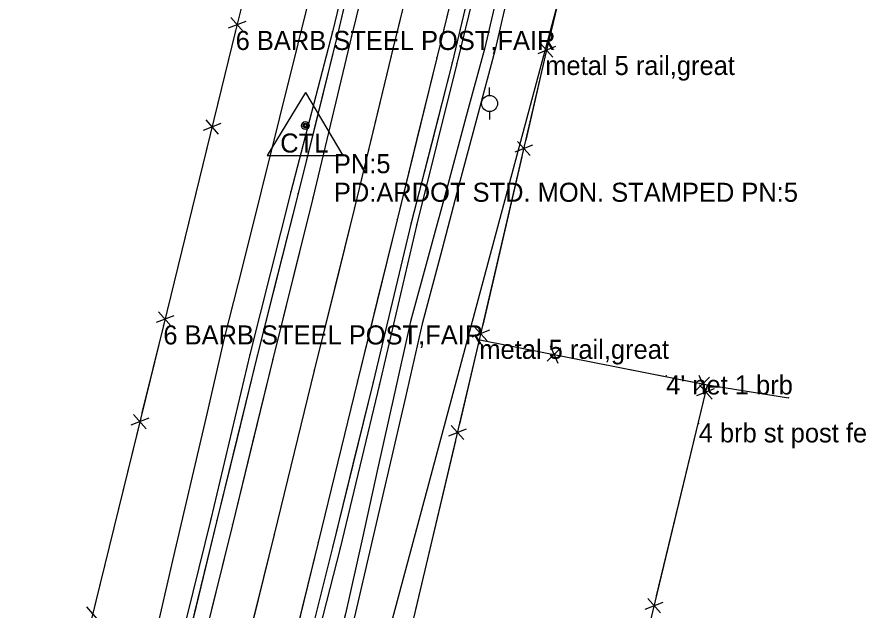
# Model space of a CAD drawing. Extents: x -99999 to 591807, y -99999 to 347168.
# Drawn here: x 591130.7 to 591353.6, y 322625 to 322780.6 of the extents above; entities that cross this region are included whole.
import ezdxf

# ---------------------------------------------------------------- set-up
doc = ezdxf.new("R2010")
doc.units = 0
for name, color, linetype in [('S_BREAKLINE', 7, 'Continuous'), ('S_DITCHLINE', 7, 'Continuous'), ('S_EDGE_PAVEMENT', 7, 'Continuous'), ('S_FENCE', 7, 'Continuous'), ('S_FENCE_ANNOT', 7, 'Continuous'), ('S_GRD_PT_SYM', 7, 'Continuous'), ('S_MSC_PT_SYM', 7, 'Continuous'), ('S_PAVEMENT_CROWN', 7, 'Continuous'), ('S_PRIMARY_CTL', 7, 'Continuous'), ('S_PRIMARY_CTL_ANNOT', 7, 'Continuous'), ('S_RDW_PT_SYM', 7, 'Continuous'), ('S_SHOULDER', 7, 'Continuous'), ('S_SURVEY_TEXT_ANNOT', 7, 'Continuous'), ('S_TELEPHONE_UTILITIES', 7, 'Continuous'), ('S_WATER_UTILITIES', 7, 'Continuous')]:
    doc.layers.add(name, color=color, linetype=linetype)

msp = doc.modelspace()

# ---------------------------------------------------------------- linework, layer by layer
at = {"layer": 'S_BREAKLINE'}
for points in [[(591308.54, 323021.11), (591289.45, 322945.73), (591279.27, 322904.08), (591268.09, 322857.48), (591257.54, 322814.95), (591246.21, 322768.37), (591235.71, 322726.21), (591225.87, 322684.24), (591215.52, 322641.22), (591203.74, 322595.1), (591194.01, 322554.23), (591183.42, 322508.74), (591180.76, 322493.52)], [(591253.69, 322952.84), (591245.56, 322912.25), (591235.11, 322867.42), (591224.1, 322820.63), (591213.51, 322776.72), (591202.58, 322734.7), (591191.88, 322692.03), (591181.6, 322648.84), (591170.45, 322603.81), (591165.94, 322588.67)]]:
    msp.add_lwpolyline(points, dxfattribs=at)
at = {"layer": 'S_DITCHLINE'}
for points in [[(591208.81, 322791.33), (591204.44, 322773.52), (591199.62, 322754.21), (591194.79, 322734.9), (591189.96, 322715.59), (591185.13, 322696.28), (591180.61, 322676.84), (591176.08, 322657.4), (591171.56, 322637.96), (591167.04, 322618.51), (591163.47, 322604.01), (591159.9, 322589.51), (591154.02, 322566.05), (591151.31, 322553.48), (591148.6, 322540.91), (591145.9, 322528.33), (591143.19, 322515.76), (591136.94, 322493.75), (591130.7, 322471.75)], [(591257.85, 322791.05), (591253.56, 322772.51), (591248.67, 322754.55), (591243.78, 322736.58), (591238.89, 322718.62), (591234, 322700.66), (591229.74, 322681.49), (591225.48, 322662.33), (591221.22, 322643.17), (591216.96, 322624.01), (591212.65, 322607.57), (591208.35, 322591.12), (591204.04, 322574.68), (591199.74, 322558.23), (591195.71, 322542.01), (591191.69, 322525.79), (591187.66, 322509.57), (591183.63, 322493.35), (591183.77, 322490.85)], [(591260.54, 322790.68), (591256.22, 322772.1), (591251.44, 322754.09), (591246.66, 322736.08), (591241.89, 322718.07), (591237.11, 322700.06), (591232.67, 322680.84), (591228.22, 322661.62), (591223.77, 322642.4), (591219.33, 322623.19), (591215.12, 322606.84), (591210.91, 322590.5), (591206.71, 322574.15), (591202.5, 322557.81), (591198.25, 322541.54), (591193.99, 322525.26), (591189.74, 322508.99), (591185.48, 322492.72), (591183.77, 322490.8)]]:
    msp.add_lwpolyline(points, dxfattribs=at)
at = {"layer": 'S_EDGE_PAVEMENT'}
for points in [[(591279.24, 323028.07), (591269.15, 322985.48), (591261.35, 322953.22), (591251.25, 322911.03), (591229.39, 322819.8), (591218.57, 322775.56), (591208.4, 322733.1), (591197.86, 322690.77), (591187.25, 322647.37), (591176.3, 322602.79), (591166.02, 322560.9), (591155.01, 322516.17), (591143.09, 322467.79)], [(591301.88, 323023.42), (591291.33, 322979.92), (591283.58, 322947.67), (591273.69, 322905.57), (591262.41, 322858.94), (591252.13, 322815.93), (591240.95, 322769.89), (591230.49, 322727.41), (591220.12, 322685.06), (591209.82, 322642.7), (591198.45, 322596.82), (591188.29, 322555.41), (591177.24, 322510.33), (591165.63, 322463.26)], [(591223.98, 322797.68), (591218.57, 322775.56), (591213.49, 322754.33), (591208.4, 322733.1), (591203.13, 322711.94), (591197.86, 322690.77), (591192.55, 322669.07), (591187.25, 322647.37), (591181.77, 322625.08), (591176.3, 322602.79), (591171.16, 322581.84), (591166.02, 322560.9), (591160.51, 322538.54), (591155.01, 322516.17), (591149.05, 322491.98), (591143.09, 322467.79)], [(591246.54, 322792.91), (591240.95, 322769.89), (591235.72, 322748.65), (591230.49, 322727.41), (591225.3, 322706.23), (591220.12, 322685.06), (591214.97, 322663.88), (591209.82, 322642.7), (591204.14, 322619.76), (591198.45, 322596.82), (591193.37, 322576.12), (591188.29, 322555.41), (591182.77, 322532.87), (591177.24, 322510.33), (591171.44, 322486.8), (591165.63, 322463.26)]]:
    msp.add_lwpolyline(points, dxfattribs=at)
at = {"layer": 'S_FENCE'}
for p, q in [((591206.41, 322852.39), (591188.11, 322776.95)), ((591286.33, 322842.41), (591269.4, 322770.38)), ((591190.82, 322779.46), (591186.17, 322777.64)), ((591186.84, 322780.43), (591190.15, 322776.67)), ((591188.11, 322776.95), (591169.14, 322699.67)), ((591272.08, 322772.84), (591267.44, 322770.98)), ((591268.09, 322773.77), (591271.42, 322770.04)), ((591269.4, 322770.38), (591252.09, 322695.89)), ((591184.25, 322752.64), (591179.59, 322750.83)), ((591180.27, 322753.62), (591183.56, 322749.85)), ((591262.08, 322747.94), (591265.42, 322744.22)), ((591266.07, 322747.01), (591261.43, 322745.14)), ((591167.89, 322703.2), (591171.19, 322699.43)), ((591171.87, 322702.22), (591167.21, 322700.41)), ((591169.14, 322699.67), (591150.18, 322622.3)), ((591250.78, 322699.34), (591254.12, 322695.62)), ((591254.77, 322698.41), (591250.13, 322696.55)), ((591252.09, 322695.89), (591234.44, 322621.31)), ((591252.2, 322695.9), (591311.99, 322684.06)), ((591270.7, 322694.33), (591272.72, 322689.75)), ((591269.9, 322690.31), (591273.51, 322693.77)), ((591308.91, 322682.59), (591312.52, 322686.05)), ((591309.71, 322686.6), (591311.72, 322682.03)), ((591291.22, 322598.08), (591311.99, 322684.05)), ((591309.22, 322681.31), (591313.87, 322683.13)), ((591313.2, 322680.34), (591309.89, 322684.09)), ((591311.99, 322684.06), (591333.25, 322680.68)), ((591165.28, 322675.34), (591160.62, 322673.52)), ((591161.3, 322676.31), (591164.6, 322672.55)), ((591248.65, 322672.48), (591244, 322670.64)), ((591244.66, 322673.43), (591247.99, 322669.69)), ((591299.65, 322624.25), (591296.34, 322628)), ((591148.94, 322625.83), (591152.23, 322622.07)), ((591295.67, 322625.21), (591300.32, 322627.04))]:
    msp.add_line(p, q, dxfattribs=at)
for points in [[(591280.3, 322816.77), (591270.26, 322774.05)], [(591188.11, 322776.95), (591182.48, 322754.03)], [(591269.4, 322770.38), (591264.26, 322748.29)], [(591181.35, 322749.44), (591170.1, 322703.61)], [(591263.24, 322743.87), (591252.97, 322699.69)], [(591169.14, 322699.67), (591163.51, 322676.72)], [(591252.09, 322695.89), (591246.85, 322673.77)], [(591252.2, 322695.9), (591269.94, 322692.39)], [(591273.48, 322691.69), (591308.94, 322684.67)], [(591311.99, 322684.06), (591333.25, 322680.68)], [(591298.61, 322628.67), (591310.93, 322679.67)], [(591162.39, 322672.14), (591151.15, 322626.24)], [(591245.8, 322669.35), (591235.33, 322625.1)]]:
    msp.add_lwpolyline(points, dxfattribs=at)
at = {"layer": 'S_GRD_PT_SYM'}
for points in [[(591213.51, 322776.72), (591213.56, 322776.71), (591213.51, 322776.72), (591213.52, 322776.77), (591213.51, 322776.72), (591213.46, 322776.74), (591213.51, 322776.72), (591213.5, 322776.67)], [(591246.21, 322768.37), (591246.26, 322768.36), (591246.21, 322768.37), (591246.22, 322768.42), (591246.21, 322768.37), (591246.16, 322768.39), (591246.21, 322768.37), (591246.2, 322768.33)], [(591202.58, 322734.7), (591202.63, 322734.69), (591202.58, 322734.7), (591202.59, 322734.75), (591202.58, 322734.7), (591202.53, 322734.72), (591202.58, 322734.7), (591202.57, 322734.66)], [(591235.71, 322726.21), (591235.76, 322726.2), (591235.71, 322726.21), (591235.72, 322726.26), (591235.71, 322726.21), (591235.66, 322726.22), (591235.71, 322726.21), (591235.7, 322726.16)], [(591191.88, 322692.03), (591191.93, 322692.02), (591191.88, 322692.03), (591191.89, 322692.08), (591191.88, 322692.03), (591191.83, 322692.04), (591191.88, 322692.03), (591191.87, 322691.98)], [(591225.87, 322684.24), (591225.91, 322684.23), (591225.87, 322684.24), (591225.88, 322684.29), (591225.87, 322684.24), (591225.82, 322684.25), (591225.87, 322684.24), (591225.85, 322684.19)], [(591181.6, 322648.84), (591181.65, 322648.83), (591181.6, 322648.84), (591181.62, 322648.89), (591181.6, 322648.84), (591181.55, 322648.85), (591181.6, 322648.84), (591181.59, 322648.79)], [(591215.52, 322641.22), (591215.57, 322641.21), (591215.52, 322641.22), (591215.53, 322641.27), (591215.52, 322641.22), (591215.47, 322641.24), (591215.52, 322641.22), (591215.51, 322641.17)]]:
    msp.add_lwpolyline(points, close=True, dxfattribs=at)
at = {"layer": 'S_MSC_PT_SYM'}
for points in [[(591188.11, 322776.95), (591188.11, 322777), (591188.11, 322776.95), (591188.06, 322776.95), (591188.11, 322776.95), (591188.11, 322776.9), (591188.11, 322776.95), (591188.16, 322776.95)], [(591269.4, 322770.38), (591269.4, 322770.43), (591269.4, 322770.38), (591269.35, 322770.38), (591269.4, 322770.38), (591269.4, 322770.33), (591269.4, 322770.38), (591269.45, 322770.38)], [(591169.14, 322699.67), (591169.14, 322699.72), (591169.14, 322699.67), (591169.09, 322699.67), (591169.14, 322699.67), (591169.14, 322699.62), (591169.14, 322699.67), (591169.19, 322699.67)], [(591252.09, 322695.89), (591252.09, 322695.94), (591252.09, 322695.89), (591252.04, 322695.89), (591252.09, 322695.89), (591252.09, 322695.84), (591252.09, 322695.89), (591252.14, 322695.89)], [(591252.2, 322695.9), (591252.2, 322695.95), (591252.2, 322695.9), (591252.15, 322695.9), (591252.2, 322695.9), (591252.2, 322695.85), (591252.2, 322695.9), (591252.25, 322695.9)], [(591301.17, 322686.54), (591301.17, 322686.59), (591301.17, 322686.54), (591301.12, 322686.54), (591301.17, 322686.54), (591301.17, 322686.49), (591301.17, 322686.54), (591301.22, 322686.54)], [(591311.99, 322684.06), (591311.99, 322684.11), (591311.99, 322684.06), (591311.94, 322684.06), (591311.99, 322684.06), (591311.99, 322684.01), (591311.99, 322684.06), (591312.04, 322684.06)], [(591311.99, 322684.05), (591311.99, 322684.1), (591311.99, 322684.05), (591311.94, 322684.05), (591311.99, 322684.05), (591311.99, 322684), (591311.99, 322684.05), (591312.04, 322684.05)], [(591333.25, 322680.68), (591333.25, 322680.73), (591333.25, 322680.68), (591333.2, 322680.68), (591333.25, 322680.68), (591333.25, 322680.63), (591333.25, 322680.68), (591333.3, 322680.68)], [(591309.69, 322673.96), (591309.69, 322674.01), (591309.69, 322673.96), (591309.64, 322673.96), (591309.69, 322673.96), (591309.69, 322673.91), (591309.69, 322673.96), (591309.74, 322673.96)]]:
    msp.add_lwpolyline(points, dxfattribs=at)
at = {"layer": 'S_PAVEMENT_CROWN'}
for points in [[(591290.84, 323026.31), (591279.93, 322982.67), (591272.22, 322950.22), (591262.4, 322908.95), (591240.66, 322818.18), (591229.51, 322772.59), (591219.29, 322730.48), (591208.77, 322687.86), (591198.24, 322644.81), (591187.09, 322599.67), (591176.8, 322557.71), (591166.02, 322513.49), (591154.15, 322465.35)], [(591235.08, 322795.38), (591229.51, 322772.59), (591224.4, 322751.53), (591219.29, 322730.48), (591214.03, 322709.17), (591208.77, 322687.86), (591203.5, 322666.34), (591198.24, 322644.81), (591192.66, 322622.24), (591187.09, 322599.67), (591181.95, 322578.69), (591176.8, 322557.71), (591171.41, 322535.6), (591166.02, 322513.49), (591160.09, 322489.42), (591154.15, 322465.35)]]:
    msp.add_lwpolyline(points, dxfattribs=at)
at = {"layer": 'S_PRIMARY_CTL'}
for p, q in [((591206.41, 322760.81), (591196.37, 322744.3)), ((591206.41, 322760.81), (591216.23, 322744.3)), ((591196.37, 322744.3), (591216.23, 322744.3))]:
    msp.add_line(p, q, dxfattribs=at)
for radius in [1.04, 0.609, 0.344]:
    msp.add_circle((591206.41, 322752.11), radius, dxfattribs=at)
at = {"layer": 'S_RDW_PT_SYM'}
for points in [[(591214.98, 322776.38), (591215.03, 322776.37), (591214.98, 322776.38), (591214.99, 322776.43), (591214.98, 322776.38), (591214.93, 322776.39), (591214.98, 322776.38), (591214.97, 322776.33)], [(591218.57, 322775.56), (591218.62, 322775.54), (591218.57, 322775.56), (591218.59, 322775.61), (591218.57, 322775.56), (591218.53, 322775.57), (591218.57, 322775.56), (591218.56, 322775.51)], [(591229.51, 322772.59), (591229.55, 322772.57), (591229.51, 322772.59), (591229.52, 322772.63), (591229.51, 322772.59), (591229.46, 322772.6), (591229.51, 322772.59), (591229.49, 322772.54)], [(591240.95, 322769.89), (591241, 322769.88), (591240.95, 322769.89), (591240.96, 322769.94), (591240.95, 322769.89), (591240.9, 322769.9), (591240.95, 322769.89), (591240.94, 322769.84)], [(591244.97, 322768.59), (591245.01, 322768.58), (591244.97, 322768.59), (591244.98, 322768.64), (591244.97, 322768.59), (591244.92, 322768.6), (591244.97, 322768.59), (591244.95, 322768.54)], [(591204.5, 322734.29), (591204.55, 322734.27), (591204.5, 322734.29), (591204.51, 322734.34), (591204.5, 322734.29), (591204.45, 322734.3), (591204.5, 322734.29), (591204.49, 322734.24)], [(591208.4, 322733.1), (591208.45, 322733.09), (591208.4, 322733.1), (591208.42, 322733.15), (591208.4, 322733.1), (591208.36, 322733.11), (591208.4, 322733.1), (591208.39, 322733.05)], [(591219.29, 322730.48), (591219.34, 322730.47), (591219.29, 322730.48), (591219.3, 322730.53), (591219.29, 322730.48), (591219.24, 322730.49), (591219.29, 322730.48), (591219.28, 322730.43)], [(591230.49, 322727.41), (591230.53, 322727.39), (591230.49, 322727.41), (591230.5, 322727.45), (591230.49, 322727.41), (591230.44, 322727.42), (591230.49, 322727.41), (591230.47, 322727.36)], [(591234.19, 322726.57), (591234.24, 322726.56), (591234.19, 322726.57), (591234.21, 322726.62), (591234.19, 322726.57), (591234.15, 322726.59), (591234.19, 322726.57), (591234.18, 322726.53)], [(591193.77, 322691.66), (591193.82, 322691.65), (591193.77, 322691.66), (591193.78, 322691.71), (591193.77, 322691.66), (591193.72, 322691.67), (591193.77, 322691.66), (591193.76, 322691.61)], [(591197.86, 322690.77), (591197.91, 322690.76), (591197.86, 322690.77), (591197.87, 322690.82), (591197.86, 322690.77), (591197.81, 322690.79), (591197.86, 322690.77), (591197.85, 322690.73)], [(591208.77, 322687.86), (591208.82, 322687.85), (591208.77, 322687.86), (591208.78, 322687.91), (591208.77, 322687.86), (591208.72, 322687.88), (591208.77, 322687.86), (591208.76, 322687.82)], [(591220.12, 322685.06), (591220.17, 322685.04), (591220.12, 322685.06), (591220.14, 322685.1), (591220.12, 322685.06), (591220.08, 322685.07), (591220.12, 322685.06), (591220.11, 322685.01)], [(591224.19, 322684.75), (591224.24, 322684.73), (591224.19, 322684.75), (591224.2, 322684.79), (591224.19, 322684.75), (591224.14, 322684.76), (591224.19, 322684.75), (591224.18, 322684.7)], [(591183.21, 322648.45), (591183.26, 322648.43), (591183.21, 322648.45), (591183.22, 322648.5), (591183.21, 322648.45), (591183.16, 322648.46), (591183.21, 322648.45), (591183.2, 322648.4)], [(591187.25, 322647.37), (591187.29, 322647.36), (591187.25, 322647.37), (591187.26, 322647.42), (591187.25, 322647.37), (591187.2, 322647.38), (591187.25, 322647.37), (591187.23, 322647.32)], [(591198.24, 322644.81), (591198.28, 322644.8), (591198.24, 322644.81), (591198.25, 322644.86), (591198.24, 322644.81), (591198.19, 322644.82), (591198.24, 322644.81), (591198.22, 322644.76)], [(591209.82, 322642.7), (591209.87, 322642.69), (591209.82, 322642.7), (591209.84, 322642.75), (591209.82, 322642.7), (591209.77, 322642.71), (591209.82, 322642.7), (591209.81, 322642.65)], [(591213.65, 322641.71), (591213.7, 322641.69), (591213.65, 322641.71), (591213.66, 322641.75), (591213.65, 322641.71), (591213.6, 322641.72), (591213.65, 322641.71), (591213.64, 322641.66)]]:
    msp.add_lwpolyline(points, close=True, dxfattribs=at)
at = {"layer": 'S_SHOULDER'}
for points in [[(591275.65, 323028.89), (591265.56, 322986.61), (591262.48, 322976.99), (591259.02, 322970.95), (591255.89, 322958.13), (591257.18, 322956.29), (591247.38, 322911.88), (591225.31, 322820.42), (591214.98, 322776.38), (591204.5, 322734.29), (591193.77, 322691.66), (591183.21, 322648.45), (591172.24, 322603.59), (591162.4, 322561.93), (591150.97, 322517.16), (591137.44, 322469.34), (591133.63, 322445.25)], [(591305.75, 323022.4), (591295.6, 322978.83), (591287.86, 322946.68), (591277.35, 322904.42), (591266.57, 322857.92), (591255.98, 322815.08), (591244.97, 322768.59), (591234.19, 322726.57), (591224.19, 322684.75), (591213.65, 322641.71), (591202.11, 322595.52), (591192.54, 322554.65), (591181.41, 322509.29), (591177.64, 322493.16)], [(591220.14, 322798.4), (591214.98, 322776.38), (591209.74, 322755.33), (591204.5, 322734.29), (591199.13, 322712.97), (591193.77, 322691.66), (591188.49, 322670.05), (591183.21, 322648.45), (591177.72, 322626.02), (591172.24, 322603.59), (591167.32, 322582.76), (591162.4, 322561.93), (591156.68, 322539.55), (591150.97, 322517.16), (591144.21, 322493.25), (591137.44, 322469.34), (591133.63, 322445.25)], [(591250.47, 322791.84), (591244.97, 322768.59), (591239.58, 322747.58), (591234.19, 322726.57), (591229.19, 322705.66), (591224.19, 322684.75), (591218.92, 322663.23), (591213.65, 322641.71), (591207.88, 322618.61), (591202.11, 322595.52), (591197.32, 322575.08), (591192.54, 322554.65), (591186.97, 322531.97), (591181.41, 322509.29), (591177.64, 322493.16)]]:
    msp.add_lwpolyline(points, dxfattribs=at)
at = {"layer": 'S_TELEPHONE_UTILITIES'}
for p, q in [((591254.76, 322759.99), (591254.76, 322762.12)), ((591254.76, 322755.77), (591254.76, 322753.71))]:
    msp.add_line(p, q, dxfattribs=at)
msp.add_circle((591254.78, 322757.91), 2.11, dxfattribs=at)
at = {"layer": 'S_WATER_UTILITIES'}
msp.add_line((591273.15, 322786.25), (591228.56, 322620.23), dxfattribs=at)

# ---------------------------------------------------------------- texts
at = {"layer": 'S_FENCE_ANNOT'}
for s, p in [('6 BARB STEEL POST,FAIR', (591188.11, 322771.95)), ('metal 5 rail,great', (591269.4, 322765.38)), ('6 BARB STEEL POST,FAIR', (591169.14, 322694.67)), ('metal 5 rail,great', (591252.09, 322690.89))]:
    msp.add_text(s, height=5, dxfattribs=at).set_placement(p)
at = {"layer": 'S_PRIMARY_CTL'}
msp.add_text('CTL', height=5, rotation=360, dxfattribs=at).set_placement((591199.82, 322745.03))
at = {"layer": 'S_PRIMARY_CTL_ANNOT'}
for s, p in [('PN:5', (591213.91, 322739.61)), ('PD:ARDOT STD. MON. STAMPED PN:5', (591213.91, 322732.11))]:
    msp.add_text(s, height=5, dxfattribs=at).set_placement(p)
at = {"layer": 'S_SURVEY_TEXT_ANNOT'}
for s, p in [("4' net 1 brb", (591301.17, 322681.54)), ('4 brb st post fe', (591309.69, 322668.96))]:
    msp.add_text(s, height=5, dxfattribs=at).set_placement(p)

doc.saveas('drawing.dxf')
